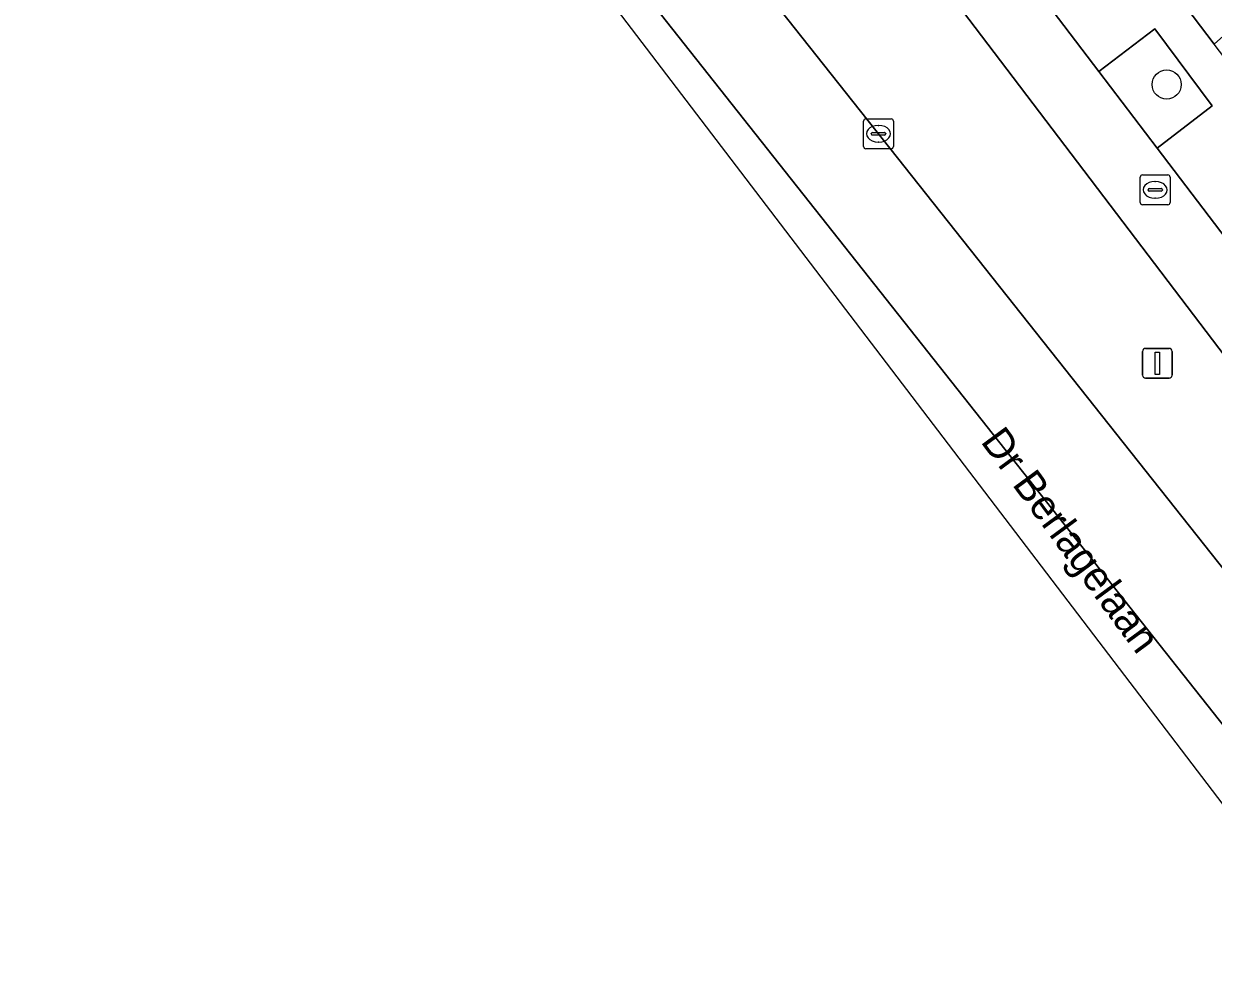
# Model space of a CAD drawing. Extents: x 160030 to 160839, y 385325 to 386450.
# Drawn here: x 160492.09 to 160531.96, y 385425.81 to 385457.44 of the extents above; entities that cross this region are included whole.
import ezdxf

# ---------------------------------------------------------------- set-up
doc = ezdxf.new("R2010")
doc.units = 0
for name, color, linetype in [('IMGEO_Berm_groen', 7, 'Continuous'), ('IMGEO_Boom', 7, 'Continuous'), ('IMGEO_Erf', 7, 'Continuous'), ('IMGEO_Fietspad_gesloten', 7, 'Continuous'), ('IMGEO_Groenvoorziening', 7, 'Continuous'), ('IMGEO_Kolk', 7, 'Continuous'), ('IMGEO_Lichtmast', 7, 'Continuous'), ('IMGEO_Openbare_ruimte_label', 7, 'Continuous'), ('IMGEO_Rijbaan_lokaal_gesloten', 7, 'Continuous'), ('IMGEO_Rioolput', 7, 'Continuous'), ('IMGEO_Voetpad_open', 7, 'Continuous')]:
    doc.layers.add(name, color=color, linetype=linetype)

msp = doc.modelspace()

# ---------------------------------------------------------------- linework, layer by layer
at = {"layer": 'IMGEO_Berm_groen'}
for points in [[(160512.138, 385472.917), (160508.176, 385469.948), (160513.766, 385462.553), (160540.222, 385429.169)], [(160540.913, 385429.131), (160543.778, 385431.255), (160512.138, 385472.917)], [(160537.079, 385426.8), (160532.554, 385433.598), (160505.471, 385467.854), (160504.798, 385467.328), (160504.798, 385467.328)], [(160504.798, 385467.328), (160519.956, 385447.438), (160536.439, 385425.81), (160536.44, 385425.81), (160536.901, 385426.151)]]:
    msp.add_lwpolyline(points, dxfattribs=at)
at = {"layer": 'IMGEO_Boom'}
msp.add_circle((160530.399, 385455.402), 0.489, dxfattribs=at)
at = {"layer": 'IMGEO_Erf'}
msp.add_lwpolyline([(160516.015, 385477.824), (160531.991, 385456.758), (160535.946, 385460.297), (160534.118, 385462.34), (160537.751, 385465.566), (160539.567, 385463.537), (160541.177, 385464.978), (160539.374, 385467.007), (160543.149, 385470.36), (160546.899, 385473.69), (160548.677, 385471.689), (160549.945, 385472.81), (160547.564, 385475.563), (160551.612, 385479.064), (160550.66, 385480.323), (160553.405, 385482.699), (160555.938, 385481.121), (160557.485, 385479.332), (160559.141, 385480.716), (160557.335, 385482.789), (160561.257, 385486.206), (160565.793, 385490.156), (160570.327, 385494.106)], dxfattribs=at)
at = {"layer": 'IMGEO_Fietspad_gesloten'}
for points in [[(160547.576, 385430.241), (160538.092, 385442.725), (160536.444, 385444.894), (160530.08, 385453.271), (160528.125, 385455.844), (160521.937, 385463.989), (160520.659, 385465.671), (160514.087, 385474.299), (160512.568, 385476.229), (160512.497, 385476.319), (160510.2, 385479.35), (160506.407, 385484.356), (160504.07, 385487.439), (160503.837, 385487.746), (160502.182, 385489.92), (160496.522, 385497.353), (160494.863, 385499.532), (160489.228, 385506.939), (160487.374, 385509.376), (160482.095, 385516.317), (160480.253, 385518.738), (160474.787, 385525.923)], [(160509.6, 385476.248), (160512.138, 385472.917), (160543.778, 385431.255), (160545.509, 385428.988), (160546.902, 385427.164)]]:
    msp.add_lwpolyline(points, dxfattribs=at)
at = {"layer": 'IMGEO_Groenvoorziening'}
msp.add_lwpolyline([(160530.004, 385457.272), (160528.125, 385455.844), (160530.08, 385453.271), (160531.928, 385454.683)], close=True, dxfattribs=at)
at = {"layer": 'IMGEO_Kolk'}
for p, q in [((160520.239, 385453.326), (160520.239, 385454.178)), ((160520.314, 385454.252), (160521.166, 385454.252)), ((160521.24, 385454.178), (160521.24, 385453.326)), ((160520.498, 385453.746), (160520.498, 385453.758)), ((160520.541, 385453.795), (160520.939, 385453.795)), ((160520.727, 385454.032), (160520.752, 385454.032)), ((160520.982, 385453.758), (160520.982, 385453.746)), ((160520.936, 385453.709), (160520.538, 385453.709)), ((160520.75, 385453.472), (160520.725, 385453.472)), ((160521.166, 385453.252), (160520.314, 385453.252))]:
    msp.add_line(p, q, dxfattribs=at)
for points in [[(160520.239, 385453.326), (160520.239, 385454.178)], [(160520.314, 385454.252), (160521.166, 385454.252)], [(160521.24, 385454.178), (160521.24, 385453.326)], [(160521.166, 385453.252), (160520.314, 385453.252)]]:
    msp.add_lwpolyline(points, dxfattribs=at)
for centre, radius, start, end in [((160520.316, 385454.176), 0.0765, 91.552, 178.448), ((160520.316, 385454.176), 0.0765, 91.552, 178.448), ((160521.164, 385454.176), 0.0765, 1.552, 88.448), ((160521.164, 385454.176), 0.0765, 1.552, 88.448), ((160520.538, 385453.755), 0.0403, 85.8775, 175.7526), ((160520.535, 385453.745), 0.0366, 178.938, 274.7102), ((160520.939, 385453.752), 0.043, 264.8664, 352.4533), ((160520.943, 385453.757), 0.0386, 1.7309, 96.639), ((160520.316, 385453.328), 0.0765, 181.552, 268.448), ((160520.316, 385453.328), 0.0765, 181.552, 268.448), ((160521.164, 385453.328), 0.0765, 271.552, 358.448), ((160521.164, 385453.328), 0.0765, 271.552, 358.448)]:
    msp.add_arc(centre, radius, start, end, dxfattribs=at)
for centre, major_axis, ratio, start_param, end_param in [((160520.726, 385453.752), (-0.387, 0.002), 0.722429, 4.712389, 7.853982), ((160520.751, 385453.752), (-0.39, 0.002), 0.717154, 1.570796, 4.712389)]:
    msp.add_ellipse(centre, major_axis=major_axis, ratio=ratio, start_param=start_param, end_param=end_param, dxfattribs=at)
at = {"layer": 'IMGEO_Lichtmast'}
for p, q in [((160529.593, 385445.657), (160529.593, 385446.457)), ((160529.593, 385446.457), (160529.593, 385445.657)), ((160529.693, 385446.557), (160530.483, 385446.557)), ((160530.483, 385446.557), (160529.693, 385446.557)), ((160530.583, 385446.457), (160530.583, 385445.657)), ((160530.583, 385445.657), (160530.583, 385446.457)), ((160530.483, 385445.557), (160529.693, 385445.557)), ((160529.693, 385445.557), (160530.483, 385445.557))]:
    msp.add_line(p, q, dxfattribs=at)
msp.add_lwpolyline([(160530.013, 385446.432), (160530.163, 385446.432), (160530.163, 385445.682), (160530.013, 385445.682), (160530.013, 385446.432)], dxfattribs=at)
for centre, start, end in [((160529.693, 385446.457), 90, 180), ((160529.693, 385446.457), 90, 180), ((160530.483, 385446.457), 0, 90), ((160530.483, 385446.457), 360, 90), ((160529.693, 385445.657), 180, 270), ((160529.693, 385445.657), 180, 270), ((160530.483, 385445.657), 270, 0), ((160530.483, 385445.657), 270, 0)]:
    msp.add_arc(centre, 0.1, start, end, dxfattribs=at)
at = {"layer": 'IMGEO_Rijbaan_lokaal_gesloten'}
msp.add_lwpolyline([(160503.708, 385470.084), (160505.471, 385467.854), (160532.554, 385433.598), (160537.079, 385426.8), (160540.222, 385429.169), (160513.766, 385462.553), (160508.176, 385469.948), (160508.059, 385470.11)], dxfattribs=at)
at = {"layer": 'IMGEO_Rioolput'}
for p, q in [((160529.515, 385451.445), (160529.515, 385452.297)), ((160529.59, 385452.371), (160530.442, 385452.371)), ((160530.003, 385452.151), (160530.028, 385452.151)), ((160530.516, 385452.297), (160530.516, 385451.445)), ((160529.774, 385451.865), (160529.774, 385451.877)), ((160530.212, 385451.828), (160529.814, 385451.828)), ((160529.817, 385451.914), (160530.215, 385451.914)), ((160530.258, 385451.877), (160530.258, 385451.865)), ((160530.442, 385451.371), (160529.59, 385451.371)), ((160530.026, 385451.591), (160530.001, 385451.591))]:
    msp.add_line(p, q, dxfattribs=at)
for points in [[(160529.515, 385451.445), (160529.515, 385452.297)], [(160529.59, 385452.371), (160530.442, 385452.371)], [(160530.516, 385452.297), (160530.516, 385451.445)], [(160530.442, 385451.371), (160529.59, 385451.371)]]:
    msp.add_lwpolyline(points, dxfattribs=at)
for centre, radius, start, end in [((160529.592, 385452.295), 0.0765, 91.552, 178.448), ((160529.592, 385452.295), 0.0765, 91.552, 178.448), ((160530.44, 385452.295), 0.0765, 1.552, 88.448), ((160530.44, 385452.295), 0.0765, 1.552, 88.448), ((160529.814, 385451.874), 0.0403, 85.8775, 175.7526), ((160529.811, 385451.864), 0.0366, 178.938, 274.7102), ((160530.215, 385451.871), 0.043, 264.8664, 352.4533), ((160530.219, 385451.876), 0.0386, 1.7309, 96.639), ((160529.592, 385451.447), 0.0765, 181.552, 268.448), ((160529.592, 385451.447), 0.0765, 181.552, 268.448), ((160530.44, 385451.447), 0.0765, 271.552, 358.448), ((160530.44, 385451.447), 0.0765, 271.552, 358.448)]:
    msp.add_arc(centre, radius, start, end, dxfattribs=at)
for centre, major_axis, ratio, start_param, end_param in [((160530.002, 385451.871), (-0.387, 0.002), 0.722429, 4.712389, 7.853982), ((160530.027, 385451.871), (-0.39, 0.002), 0.717154, 1.570796, 4.712389)]:
    msp.add_ellipse(centre, major_axis=major_axis, ratio=ratio, start_param=start_param, end_param=end_param, dxfattribs=at)
at = {"layer": 'IMGEO_Voetpad_open'}
for points in [[(160512.497, 385476.319), (160512.568, 385476.229), (160514.508, 385477.72), (160515.95, 385475.782), (160514.087, 385474.299), (160520.659, 385465.671), (160522.507, 385467.103), (160523.81, 385465.445), (160521.937, 385463.989), (160528.125, 385455.844), (160530.004, 385457.272), (160531.928, 385454.683), (160530.08, 385453.271), (160536.444, 385444.894), (160538.344, 385446.32), (160539.937, 385444.149), (160538.092, 385442.725), (160547.576, 385430.241)], [(160550.815, 385431.937), (160532.951, 385455.492), (160531.991, 385456.758), (160516.015, 385477.824)]]:
    msp.add_lwpolyline(points, dxfattribs=at)

# ---------------------------------------------------------------- texts
at = {"layer": 'IMGEO_Openbare_ruimte_label'}
msp.add_text('Dr Berlagelaan', height=1, rotation=306.3771, dxfattribs=at).set_placement((160524.142, 385443.431))

doc.saveas('drawing.dxf')
